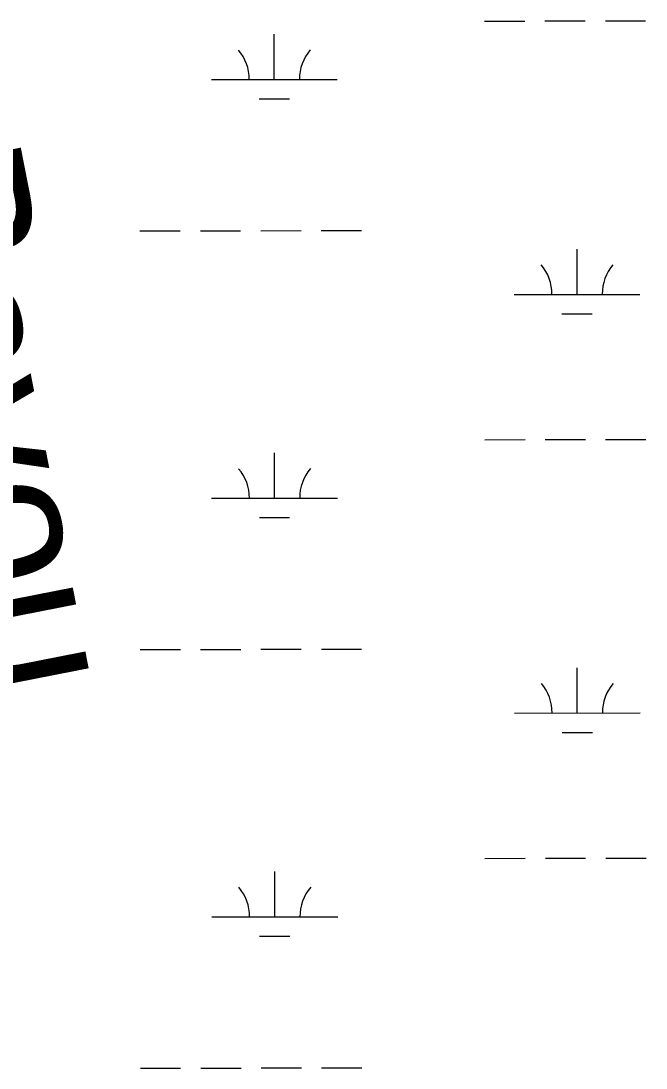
# Model space of a CAD drawing. Extents: x 3279314 to 3317160, y 734079 to 759431.
# Drawn here: x 3310836 to 3311332, y 749707 to 750539 of the extents above; entities that cross this region are included whole.
import ezdxf

# ---------------------------------------------------------------- set-up
doc = ezdxf.new("R2010")
doc.units = 0
doc.layers.add('V-RIVR-IDEN', color=7, linetype='Continuous')
doc.layers.add('V-WETL-SWMP', color=7, linetype='Continuous')

msp = doc.modelspace()

# ---------------------------------------------------------------- linework, layer by layer
at = {"layer": 'V-WETL-SWMP'}
for p, q in [((3311203.97, 750538.78), (3311235.97, 750538.8)), ((3311251.97, 750538.81), (3311283.97, 750538.82)), ((3311299.97, 750538.83), (3311331.97, 750538.85)), ((3311036.93, 750492.27), (3311036.91, 750528.27)), ((3310986.93, 750492.24), (3311086.93, 750492.29)), ((3311024.93, 750476.83), (3311048.93, 750476.84)), ((3310930.14, 750372.14), (3310962.14, 750372.16)), ((3310978.14, 750372.17), (3311010.14, 750372.18)), ((3311026.14, 750372.19), (3311058.14, 750372.21)), ((3311074.14, 750372.22), (3311106.14, 750372.23)), ((3311277.49, 750321.58), (3311277.47, 750357.58)), ((3311227.49, 750321.55), (3311327.49, 750321.6)), ((3311265.49, 750306.14), (3311289.49, 750306.15)), ((3311204.14, 750206.11), (3311236.14, 750206.13)), ((3311252.14, 750206.13), (3311284.14, 750206.15)), ((3311300.14, 750206.16), (3311332.14, 750206.17)), ((3311037.1, 750159.59), (3311037.08, 750195.59)), ((3310987.1, 750159.57), (3311087.1, 750159.62)), ((3311025.1, 750144.16), (3311049.1, 750144.17)), ((3310930.31, 750039.47), (3310962.31, 750039.49)), ((3310978.31, 750039.49), (3311010.31, 750039.51)), ((3311026.31, 750039.52), (3311058.31, 750039.53)), ((3311074.31, 750039.54), (3311106.31, 750039.56)), ((3311277.65, 749988.9), (3311277.64, 750024.9)), ((3311227.65, 749988.88), (3311327.65, 749988.93)), ((3311265.66, 749973.47), (3311289.66, 749973.48)), ((3311204.31, 749873.43), (3311236.31, 749873.45)), ((3311252.31, 749873.46), (3311284.31, 749873.48)), ((3311300.31, 749873.48), (3311332.31, 749873.5)), ((3311037.27, 749826.92), (3311037.25, 749862.92)), ((3310987.27, 749826.89), (3311087.27, 749826.94)), ((3311025.27, 749811.48), (3311049.27, 749811.49)), ((3310930.48, 749706.79), (3310962.48, 749706.81)), ((3310978.48, 749706.82), (3311010.48, 749706.83)), ((3311026.48, 749706.84), (3311058.48, 749706.86)), ((3311074.48, 749706.87), (3311106.48, 749706.88))]:
    msp.add_line(p, q, dxfattribs=at)
for centre, start, end in [((3310981.68, 750492.72), 359.25735, 40.801), ((3311092.17, 750492.77), 139.25734, 180.801), ((3311222.24, 750322.03), 359.25735, 40.801), ((3311332.73, 750322.08), 139.25734, 180.801), ((3310981.85, 750160.04), 359.25735, 40.801), ((3311092.34, 750160.1), 139.25734, 180.801), ((3311222.41, 749989.35), 359.25735, 40.801), ((3311332.9, 749989.41), 139.25734, 180.801), ((3310982.02, 749827.37), 359.25735, 40.801), ((3311092.51, 749827.42), 139.25734, 180.801)]:
    msp.add_arc(centre, 35.25, start, end, dxfattribs=at)

# ---------------------------------------------------------------- texts
at = {"layer": 'V-RIVR-IDEN'}
msp.add_text('Bayou', height=116, rotation=281.12601, dxfattribs=at).set_placement((3310719.21, 750428.29))

doc.saveas('drawing.dxf')
